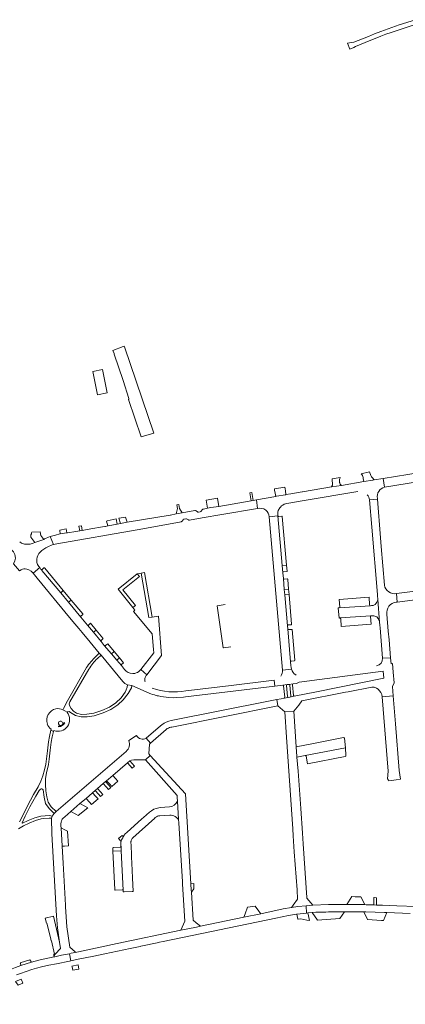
# Model space of a CAD drawing. Header units: metres. Extents: x 166325 to 190320, y 381923 to 404576.
# Tile 484 of 656: x 168011 to 168240, y 394588 to 395172. Entities that reach past the tile are written whole.
import ezdxf

# ---------------------------------------------------------------- set-up
doc = ezdxf.new("R2010")
doc.units = ezdxf.units.M
for name, color, linetype, lineweight in [('B-WE-VH-VERHARDING_ASFALT-GV', 8, 'Continuous', 18), ('B-WE-VH-VERHARDING_BETON-GV', 8, 'Continuous', 18), ('B-WE-VH-VERHARDING_BETONSTRAATSTEEN-GV', 8, 'Continuous', 18), ('B-WE-VH-VERHARDING_STRAATBAKSTEEN-GV', 8, 'Continuous', 18)]:
    doc.layers.add(name, color=color, linetype=linetype, lineweight=lineweight)

msp = doc.modelspace()

# ---------------------------------------------------------------- linework, layer by layer
at = {"layer": 'B-WE-VH-VERHARDING_ASFALT-GV', "flags": 128}
for points in [[(168245.664, 395171.718), (168235.937, 395168.593), (168225.012, 395164.702), (168221.342, 395163.292), (168217.715, 395161.773), (168209.063, 395158.381), (168205.403, 395157.845), (168206.739, 395154.326), (168209.151, 395155.327), (168210.151, 395155.833), (168218.123, 395159.233), (168221.752, 395160.66), (168225.112, 395161.982), (168228.098, 395163.188), (168231.151, 395164.211), (168247.893, 395169.731)], [(168058.164, 394796.369), (168056.049, 394794.478)], [(168057.097, 394793.301), (168059.217, 394795.127), (168058.164, 394796.369)], [(168050.611, 394787.806), (168039.225, 394768.116), (168036.911, 394763.572), (168036.571, 394762.79), (168037.817, 394762.167), (168039.03, 394761.373), (168039.327, 394761.666), (168040.245, 394761.734), (168041.068, 394761.295), (168044.128, 394759.518), (168047.331, 394758.619), (168050.995, 394758.619), (168055.139, 394759.29), (168060.539, 394761.067), (168064.929, 394763.067), (168069.138, 394765.838), (168072.274, 394768.783), (168075.267, 394772.423), (168077.273, 394775.919), (168077.407, 394777.297), (168074.891, 394777.684), (168074.74, 394776.153), (168074.161, 394774.632), (168073.567, 394773.343), (168071.18, 394769.914), (168067.99, 394767.025), (168064.161, 394764.457), (168059.74, 394762.379), (168054.98, 394760.85), (168050.763, 394760.195), (168047.683, 394760.13), (168044.649, 394760.937), (168042.885, 394762.004), (168041.454, 394763.596), (168040.483, 394765.289), (168040.323, 394766.342), (168040.687, 394767.539), (168051.879, 394786.92)], [(168032.622, 394702.577), (168029.707, 394705.285), (168027.907, 394708.149), (168026.984, 394711.34), (168026.472, 394714.818), (168026.299, 394718.627), (168026.354, 394722.103), (168026.808, 394725.47), (168027.97, 394730.351), (168028.483, 394733.558), (168029.105, 394738.86), (168029.713, 394743.714), (168030.26, 394746.812), (168031.017, 394750.021), (168029.521, 394750.735), (168028.699, 394747.1), (168028.11, 394743.844), (168027.516, 394738.525), (168026.959, 394733.862), (168026.417, 394730.61), (168025.651, 394727.269), (168024.694, 394723.727), (168023.535, 394720.53), (168021.917, 394717.158), (168019.213, 394712.609), (168015.567, 394705.9), (168012.964, 394700.676), (168010.899, 394696.472)], [(168010.3, 394692.405), (168013.27, 394694.177), (168016.5, 394695.715), (168020.307, 394697.247), (168023.658, 394698.22), (168025.33, 394698.518), (168028.364, 394698.663), (168029.789, 394698.538), (168030.163, 394699.903), (168028.719, 394700.207), (168023.469, 394699.781), (168019.877, 394698.827), (168015.927, 394697.271), (168012.555, 394695.706), (168012.363, 394695.818), (168014.234, 394699.779), (168017.081, 394705.384), (168020.505, 394711.673), (168022.496, 394715.033), (168023.285, 394715.743)], [(168024.831, 394715.333), (168025.416, 394711.129), (168026.346, 394707.408), (168028.498, 394704.271), (168031.342, 394701.307), (168032.622, 394702.577)]]:
    msp.add_lwpolyline(points, dxfattribs=at)
at = {"layer": 'B-WE-VH-VERHARDING_ASFALT-GV'}
for points in [[(168056.049, 394794.478, 0.0513843), (168050.611, 394787.806)], [(168051.879, 394786.92, -0.0499091), (168057.097, 394793.301)], [(168023.285, 394715.743, -0.5174387), (168024.831, 394715.333)]]:
    msp.add_lwpolyline(points, format="xyb", dxfattribs=at)
at = {"layer": 'B-WE-VH-VERHARDING_BETON-GV', "flags": 128}
for points in [[(168082.956, 394924.554), (168090.586, 394926.734), (168073.024, 394977.841), (168072.855, 394978.301), (168072.226, 394978.067), (168066.158, 394975.807), (168066.892, 394973.901)], [(168067.042, 394973.495), (168072.33, 394958.034), (168075.737, 394947.238)], [(168075.461, 394946.676), (168082.956, 394924.554)]]:
    msp.add_lwpolyline(points, dxfattribs=at)
at = {"layer": 'B-WE-VH-VERHARDING_BETON-GV'}
for points in [[(168066.892, 394973.901, 0.0600209), (168067.042, 394973.495)], [(168075.737, 394947.238, -0.2557219), (168075.461, 394946.676)]]:
    msp.add_lwpolyline(points, format="xyb", dxfattribs=at)
at = {"layer": 'B-WE-VH-VERHARDING_BETON-GV', "flags": 128}
msp.add_lwpolyline([(168054.307, 394963.333), (168057.183, 394949.382), (168062.911, 394950.604), (168060.08, 394964.487)], close=True, dxfattribs=at)
at = {"layer": 'B-WE-VH-VERHARDING_BETONSTRAATSTEEN-GV', "flags": 128}
for points in [[(168248.358, 394903.456), (168226.546, 394899.888), (168227.317, 394894.794), (168247.969, 394898.198), (168271.236, 394901.679), (168300.518, 394905.285), (168301.205, 394905.37)], [(168227.317, 394894.794), (168226.546, 394899.888), (168221.128, 394899.002), (168220.284, 394898.864), (168215.061, 394898.009), (168201.684, 394895.821), (168195.935, 394894.88), (168178.652, 394892.053), (168178.423, 394892.013), (168171.697, 394890.836), (168168.85, 394890.338), (168168.48, 394890.273), (168163.322, 394889.371), (168162.748, 394889.271), (168151.312, 394887.271), (168152.013, 394882.181), (168153.389, 394882.331), (168154.624, 394882.17), (168155.634, 394881.82), (168156.871, 394881.046)], [(168111.719, 394875.128), (168119.156, 394876.476), (168130.815, 394878.64), (168152.013, 394882.181), (168151.312, 394887.271), (168149.32, 394886.922), (168148.265, 394886.737), (168128.976, 394883.363), (168124.219, 394882.607), (168122.317, 394882.25), (168119.853, 394881.787)], [(168169.364, 394885.077), (168179.646, 394886.794), (168211.423, 394892.09)], [(168218.435, 394887.199), (168223.07, 394887.572), (168223.031, 394888.061)], [(168227.167, 394836.636), (168225.323, 394859.563), (168224.907, 394864.739), (168223.07, 394887.572), (168218.435, 394887.199), (168219.75, 394871.1), (168223.013, 394831.153), (168223.054, 394830.571), (168223.217, 394828.236), (168224.362, 394814.661), (168224.512, 394812.89), (168224.636, 394811.477), (168226.13, 394793.357), (168230.833, 394793.621), (168229.956, 394804.199), (168229.526, 394809.385), (168228.693, 394819.435)], [(168119.237, 394881.401), (168118.605, 394880.564)], [(168165.557, 394882.97), (168166.215, 394883.645)], [(168114.785, 394880.882), (168107.283, 394879.518), (168103.734, 394878.872), (168100.29, 394878.246), (168100.173, 394878.225), (168074.632, 394873.941), (168070.642, 394873.165), (168068.735, 394872.794), (168063.485, 394871.797), (168063.174, 394871.743)], [(168108.444, 394875.86), (168109.441, 394876.03)], [(168110.188, 394875.86), (168110.988, 394875.31)], [(168116.304, 394880.163), (168115.536, 394880.718)], [(168118.028, 394880.147), (168117.06, 394879.986)], [(168158.893, 394877.214), (168164.105, 394877.787), (168164.01, 394879.103)], [(168063.174, 394871.743), (168061.876, 394871.516), (168061.353, 394871.425), (168060.13, 394871.211), (168053.114, 394869.987), (168048.027, 394869.11), (168046.651, 394868.873), (168044.172, 394868.445), (168039.314, 394867.7), (168038.837, 394867.627), (168035.028, 394867.041), (168034.835, 394867.012), (168032.186, 394866.367), (168028.957, 394865.556), (168030.961, 394860.779), (168032.953, 394861.128), (168080.637, 394869.486), (168101.295, 394873.244), (168106.634, 394874.178)], [(168107.244, 394874.634), (168107.803, 394875.439)], [(168027.66, 394859.352), (168030.187, 394860.553), (168030.961, 394860.779), (168028.957, 394865.556), (168027.981, 394865.135), (168026.196, 394864.334)], [(167999.227, 394860.88), (168001.27, 394860.44), (168003.617, 394859.416), (168005.128, 394858.435), (168006.581, 394857.268), (168007.381, 394856.389), (168008.158, 394854.794), (168008.44, 394852.738), (168008.085, 394851.015), (168007.285, 394849.409), (168010.914, 394845.215), (168011.774, 394845.831), (168012.602, 394846.226), (168013.481, 394846.4), (168014.152, 394846.428), (168015.198, 394846.247), (168015.776, 394846.052), (168016.487, 394845.689), (168017.702, 394844.928), (168018.914, 394843.768), (168022.824, 394847.078), (168022.367, 394847.678)], [(168025.26, 394863.8), (168019.914, 394861.986), (168018.865, 394861.55), (168018.288, 394861.344), (168017.7, 394861.168), (168017.105, 394861.024), (168016.203, 394860.901), (168015.238, 394860.892), (168014.982, 394860.89), (168013.761, 394861.036), (168012.572, 394861.336), (168012.014, 394861.555), (168010.962, 394862.306)], [(168023.602, 394846.058), (168022.824, 394847.078), (168018.914, 394843.768), (168021.32, 394840.85), (168040.503, 394817.587), (168043.608, 394813.821), (168046.054, 394810.96), (168048.014, 394808.592), (168052.772, 394802.843), (168058.164, 394796.369), (168059.217, 394795.127), (168072.09, 394779.666)], [(168021.554, 394848.893), (168021.292, 394849.531), (168021.166, 394850.034), (168021.085, 394850.86), (168021.089, 394851.41), (168021.1, 394851.763), (168021.103, 394851.789), (168021.127, 394852.041)], [(168025.342, 394846.878), (168024.265, 394846.009), (168024.037, 394845.412), (168035.265, 394832.234), (168036.804, 394833.611), (168025.783, 394846.847), (168025.756, 394846.88)], [(168065.423, 394795.972), (168061.152, 394800.994), (168059.209, 394803.295), (168054.755, 394808.746), (168051.108, 394813.064), (168047.205, 394817.697), (168039.998, 394826.524), (168035.265, 394832.234), (168024.037, 394845.412), (168024.265, 394846.009)], [(168234.815, 394826.653), (168234.329, 394831.675)], [(168048.376, 394819.712), (168041.584, 394827.869), (168039.998, 394826.524), (168047.205, 394817.697)], [(168132.785, 394825.16), (168128.141, 394824.364)], [(168128.141, 394824.364), (168131.545, 394799.552), (168131.806, 394799.587), (168136.126, 394800.159)], [(168234.188, 394826.572), (168234.815, 394826.653)], [(168047.292, 394818.372), (168048.355, 394819.28)], [(168051.108, 394813.064), (168054.755, 394808.746), (168056.378, 394810.097)], [(168056.378, 394810.097), (168053.044, 394814.124), (168051.767, 394813.055)], [(168061.152, 394800.994), (168065.423, 394795.972), (168067.032, 394797.35)], [(168067.032, 394797.35), (168063.146, 394802.006), (168061.831, 394800.926)], [(168073.143, 394786.682), (168071.243, 394789.036), (168068.499, 394792.288), (168065.423, 394795.972)], [(168070.169, 394793.589), (168068.499, 394792.288), (168071.243, 394789.036)], [(168071.291, 394789.648), (168072.576, 394790.705), (168070.169, 394793.589)], [(168225.867, 394770.545), (168232.458, 394771.111), (168232.015, 394776.61), (168232.957, 394778.82), (168232.479, 394785.074), (168232.087, 394790.202), (168231.908, 394790.188), (168231.123, 394790.124), (168230.833, 394793.621), (168226.13, 394793.357)], [(168079.995, 394784.656), (168079.23, 394784.439), (168078.192, 394784.308), (168077.953, 394784.303)], [(168086.038, 394783.233), (168086.279, 394783.543), (168082.766, 394786.674)], [(168161.887, 394780.396), (168162.176, 394776.89), (168167, 394777.472), (168169.542, 394777.789), (168170.558, 394777.919), (168173.111, 394778.208), (168175.08, 394778.425), (168176.649, 394779.13), (168226.499, 394785.652), (168226.887, 394781.499), (168186.924, 394773.577), (168173.751, 394770.869), (168171.223, 394770.357), (168170.226, 394770.152), (168167.74, 394769.642), (168165.95, 394769.337), (168163.468, 394768.874), (168164.046, 394765.146), (168168.09, 394761.616), (168173.566, 394762.056), (168176.52, 394765.637), (168178.264, 394768.05), (168204.174, 394773.268), (168205.654, 394773.569), (168219.661, 394776.317), (168221.199, 394776.16), (168222.452, 394775.667), (168223.492, 394775.022)], [(168172.076, 394786.914), (168166.752, 394786.25)], [(168174.829, 394783.353), (168174.598, 394783.492)], [(168074.891, 394777.684), (168077.407, 394777.297), (168085.918, 394773.502), (168088.076, 394772.532), (168088.642, 394772.31), (168089.629, 394771.961), (168090.811, 394771.623), (168091.368, 394771.469), (168092.425, 394771.189), (168093.17, 394771.026), (168094.668, 394770.672), (168096.178, 394770.438), (168097.888, 394770.23), (168099.302, 394770.108), (168101.917, 394770.001), (168104.212, 394770.066), (168108.048, 394770.32), (168109.307, 394770.505), (168134.174, 394773.508), (168162.176, 394776.89), (168161.887, 394780.396), (168134.781, 394777.105), (168109.46, 394774.007)], [(168085.323, 394779.451), (168085.246, 394779.76), (168085.23, 394781.427)], [(168169.542, 394777.789), (168167, 394777.472)], [(168167.459, 394777.035), (168168.086, 394770.265)], [(168169.721, 394770.64), (168169.098, 394777.255)], [(168173.111, 394778.208), (168170.558, 394777.919)], [(168171.075, 394777.437), (168171.681, 394770.921)], [(168173.228, 394771.325), (168172.637, 394777.675)], [(168171.223, 394770.357), (168173.751, 394770.869)], [(168100.638, 394752.508), (168101.2, 394752.629), (168164.046, 394765.146), (168163.468, 394768.874)], [(168163.468, 394768.874), (168158.58, 394767.963), (168100.844, 394756.424)], [(168167.74, 394769.642), (168170.226, 394770.152)], [(168032.45, 394763.485), (168032.455, 394763.46)], [(168039.03, 394761.373), (168037.817, 394762.167), (168036.571, 394762.79)], [(168027.417, 394754.409), (168027.279, 394754.353)], [(168034.037, 394752.758), (168034.049, 394753.08)], [(168037.305, 394755.344), (168037.639, 394755.177)], [(168095.324, 394753.976), (168094.512, 394753.278), (168086.012, 394745.974), (168088.491, 394743.105), (168097.87, 394751.209)], [(168029.584, 394751.447), (168029.521, 394750.735), (168031.017, 394750.021), (168031.284, 394750.52)], [(168080.21, 394747.704), (168075.614, 394744.579)], [(168034.554, 394625.194), (168035.122, 394621.383), (168032.017, 394618.03), (168031.203, 394617.15), (168031.327, 394616.42), (168031.9, 394616.543), (168035.722, 394617.361), (168040.466, 394618.329), (168041.485, 394618.548), (168043.89, 394619.064), (168043.814, 394619.508), (168040.65, 394622.244), (168038.886, 394634.182), (168038.188, 394646.185), (168038.138, 394647.044), (168036.687, 394672.013), (168036.106, 394682.029), (168035.485, 394692.952), (168035.432, 394693.938), (168035.38, 394694.977), (168035.387, 394695.458), (168035.469, 394696.024), (168035.523, 394696.309), (168035.726, 394696.995), (168035.885, 394697.376), (168036.226, 394697.953), (168036.614, 394698.463), (168036.841, 394698.705), (168037.713, 394699.473), (168041.276, 394702.579), (168046.718, 394707.249), (168050.369, 394710.372), (168054.234, 394713.676), (168055.803, 394715.036), (168057.132, 394716.167), (168060.557, 394719.138), (168061.921, 394720.31), (168062.518, 394720.808), (168066.161, 394723.953), (168074.885, 394731.397), (168076.222, 394732.549), (168077.279, 394732.935), (168078.692, 394733.189), (168080.171, 394733.102), (168082.09, 394733.11), (168083.144, 394733.135), (168085.513, 394733.2), (168088.395, 394735.836), (168087.565, 394736.744), (168087.84, 394742.543), (168088.491, 394743.105), (168086.012, 394745.974)], [(168074.165, 394738.187), (168032.622, 394702.577), (168031.342, 394701.307), (168030.163, 394699.903), (168029.789, 394698.538), (168030.117, 394689.371), (168032.888, 394640.755), (168033.292, 394633.66), (168034.554, 394625.194)], [(168246.241, 394646.233), (168234.478, 394646.74), (168230.027, 394646.932), (168225.978, 394647.061), (168222.437, 394647.174), (168220.956, 394647.221), (168219.223, 394647.276), (168216.318, 394647.368), (168215.502, 394647.386), (168204.908, 394647.571), (168194.06, 394647.398), (168184.682, 394647.12), (168180.724, 394646.726), (168181.06, 394642.406), (168181.895, 394642.48), (168184.411, 394642.701), (168186.617, 394642.895), (168192.536, 394643.007), (168194.023, 394643.035), (168203.487, 394643.214), (168214.919, 394643.077), (168216.186, 394643.062), (168227.305, 394642.692), (168228.575, 394642.639), (168242.521, 394642.052)], [(168035.722, 394617.361), (168031.9, 394616.543), (168031.327, 394616.42), (168023.163, 394614.671), (168018.047, 394613.24), (168014.883, 394612.285), (168011.743, 394611.255), (168008.583, 394610.135), (168005.45, 394608.94), (168000.046, 394606.485), (167999.599, 394606.267), (167998.869, 394605.911), (167994.505, 394603.696), (167990.07, 394601.316), (167989.582, 394601.054), (167985.782, 394598.86), (167982.123, 394596.439), (167978.974, 394593.952), (167975.762, 394591.536), (167975.319, 394591.211), (167974.182, 394590.322), (167971.647, 394588.342)], [(168009.081, 394605.741), (168011.482, 394606.652), (168014.813, 394607.821), (168018.176, 394608.892), (168021.007, 394609.711), (168023.856, 394610.461), (168028.296, 394611.482), (168032.77, 394612.338), (168040.498, 394613.947), (168041.354, 394614.125), (168040.466, 394618.329), (168035.722, 394617.361)]]:
    msp.add_lwpolyline(points, dxfattribs=at)
for points in [[(168200.57, 394899.257), (168200.698, 394899.824), (168200.903, 394900.368), (168200.962, 394900.491), (168196.329, 394899.671), (168196.26, 394898.954), (168196.263, 394898.188), (168196.347, 394897.427), (168196.509, 394896.679), (168196.519, 394896.55), (168196.488, 394896.242), (168196.38, 394895.953), (168195.935, 394894.88), (168201.684, 394895.821), (168201.347, 394896.104), (168201.067, 394896.444), (168200.853, 394896.828), (168200.711, 394897.245), (168200.661, 394897.527), (168200.551, 394898.098), (168200.521, 394898.678)], [(168219.095, 394901.566), (168218.282, 394903.875), (168213.431, 394902.709), (168213.458, 394902.679), (168213.849, 394902.181), (168214.174, 394901.636), (168214.428, 394901.056), (168214.607, 394900.448), (168214.708, 394899.822), (168215.061, 394898.009), (168220.284, 394898.864), (168221.128, 394899.002), (168219.963, 394900.411), (168219.6, 394900.772), (168219.297, 394901.185)], [(168073.675, 394876.885), (168069.795, 394876.283), (168070.642, 394873.165), (168074.632, 394873.941), (168074.252, 394875.111)], [(168166.624, 394848.406), (168164.105, 394877.787), (168158.893, 394877.214), (168166.752, 394786.25), (168172.076, 394786.914), (168171.847, 394787.974), (168171.724, 394789.031), (168171.61, 394791.211), (168171.605, 394791.276), (168169.901, 394810.745), (168169.749, 394812.626), (168168.149, 394830.879), (168167.87, 394834.068), (168167.309, 394840.568), (168167.306, 394840.604), (168166.995, 394844.064)], [(168169.166, 394848.623), (168166.677, 394877.29), (168166.635, 394877.383), (168166.564, 394877.468), (168166.472, 394877.513), (168166.361, 394877.529), (168164.604, 394877.385), (168164.457, 394877.389), (168164.299, 394877.448), (168164.199, 394877.55), (168164.105, 394877.787), (168166.624, 394848.406)], [(168034.699, 394869.247), (168034.724, 394869.081), (168035.028, 394867.041), (168038.837, 394867.627), (168038.459, 394870.083)], [(168046.065, 394871.553), (168046.651, 394868.873), (168048.027, 394869.11), (168047.525, 394871.833)], [(168023.184, 394868.29), (168018.121, 394868.109), (168018.114, 394868.027), (168018.054, 394867.734), (168017.874, 394867.146), (168017.619, 394866.586), (168017.542, 394865.1), (168019.914, 394861.986), (168025.26, 394863.8), (168023.44, 394866.187)], [(168166.995, 394844.064), (168167.031, 394844.308), (168167.118, 394844.456), (168167.25, 394844.561), (168167.415, 394844.57), (168169.508, 394844.765), (168169.463, 394845.063), (168169.185, 394848.488), (168169.166, 394848.623), (168166.624, 394848.406)], [(168078.079, 394823.421), (168079.604, 394824.642), (168072.188, 394833.9), (168081.942, 394841.847), (168080.674, 394843.404), (168069.418, 394834.233)], [(168090.347, 394798.532), (168090.534, 394796.682), (168082.766, 394786.674), (168086.279, 394783.543), (168095.132, 394794.94), (168093.317, 394818.381), (168089.553, 394817.783), (168087.516, 394817.428), (168082.921, 394843.812), (168080.674, 394843.404), (168081.942, 394841.847), (168072.188, 394833.9), (168079.604, 394824.642), (168078.079, 394823.421), (168079.287, 394821.912), (168078.397, 394821.171), (168089.414, 394807.76)], [(168087.516, 394817.428), (168089.553, 394817.783), (168084.956, 394844.181), (168082.921, 394843.812)], [(168167.87, 394834.068), (168170.419, 394834.285), (168169.898, 394840.095), (168169.859, 394840.211), (168169.783, 394840.292), (168169.688, 394840.343), (168169.572, 394840.353), (168167.805, 394840.204), (168167.604, 394840.202), (168167.43, 394840.292), (168167.369, 394840.41), (168167.309, 394840.568)], [(168308.335, 394836.108), (168307.864, 394839.428), (168307.661, 394840.86), (168234.329, 394831.675), (168234.815, 394826.653), (168263.387, 394830.327)], [(168036.804, 394833.611), (168035.265, 394832.234), (168039.998, 394826.524), (168041.584, 394827.869)], [(168170.684, 394831.178), (168170.419, 394834.285), (168167.87, 394834.068), (168168.149, 394830.879)], [(168169.749, 394812.626), (168169.808, 394812.845), (168169.93, 394813.023), (168170.19, 394813.104), (168171.957, 394813.254), (168172.089, 394813.295), (168172.164, 394813.36), (168172.196, 394813.462), (168172.216, 394813.594), (168170.684, 394831.178), (168168.149, 394830.879)], [(168200.392, 394823.212), (168218.987, 394824.512), (168218.592, 394824.683), (168218.433, 394825.014), (168218.128, 394829.538), (168200.451, 394828.274), (168200.808, 394823.71), (168200.704, 394823.389)], [(168219.396, 394818.585), (168220.977, 394818.604), (168222.618, 394817.832), (168223.439, 394816.895), (168224.009, 394815.851), (168224.362, 394814.661), (168223.217, 394828.236), (168223.083, 394827.339), (168222.775, 394826.599), (168222.328, 394825.931), (168221.645, 394825.259), (168220.57, 394824.721), (168219.646, 394824.558), (168218.987, 394824.512), (168200.392, 394823.212), (168199.883, 394823.158), (168200.312, 394817.219), (168200.795, 394817.248)], [(168219.396, 394818.585), (168200.795, 394817.248), (168200.992, 394817.184), (168201.134, 394817.136), (168201.192, 394817.025), (168201.289, 394816.82), (168201.617, 394812.233), (168219.287, 394813.508), (168218.939, 394818.035), (168219.027, 394818.342), (168219.121, 394818.454)], [(168056.378, 394810.097), (168054.755, 394808.746), (168059.209, 394803.295), (168059.262, 394803.966), (168060.339, 394804.897), (168060.425, 394805.212), (168060.357, 394805.292)], [(168171.605, 394791.276), (168171.662, 394791.542), (168171.81, 394791.666), (168172.022, 394791.716), (168173.828, 394791.89), (168173.982, 394791.96), (168174.051, 394792.067), (168174.087, 394792.218), (168172.498, 394810.492), (168170.396, 394810.319), (168170.211, 394810.328), (168170.069, 394810.394), (168169.971, 394810.547), (168169.901, 394810.745)], [(168067.032, 394797.35), (168065.423, 394795.972), (168068.499, 394792.288), (168070.169, 394793.589)], [(168229.13, 394722.015), (168229.57, 394721.239), (168229.777, 394720.769), (168234.194, 394721.332), (168236.688, 394721.649), (168236.015, 394726.934), (168233.798, 394754.469), (168232.458, 394771.111), (168225.867, 394770.545), (168229.419, 394726.474)], [(168173.194, 394647.166), (168172.341, 394645.984), (168172.124, 394645.652), (168175.955, 394646.251), (168180.724, 394646.726), (168184.682, 394647.12), (168181.299, 394651.209), (168181.263, 394651.721), (168179.053, 394683.386), (168178.608, 394689.757), (168177.582, 394704.452), (168176.051, 394726.386), (168175.351, 394734.695), (168175.299, 394735.264), (168174.947, 394740.864), (168173.566, 394762.056), (168168.09, 394761.616), (168169.13, 394746.653), (168172.816, 394692.347), (168173.118, 394688.222), (168173.792, 394678.643), (168175.391, 394656.143), (168175.728, 394650.676)], [(168174.947, 394740.864), (168175.299, 394735.264), (168175.351, 394734.695), (168180.258, 394735.688), (168204.054, 394740.377), (168203.584, 394745.987), (168203.39, 394746.316), (168203.017, 394746.397), (168185.224, 394742.879)], [(168104.521, 394708.797), (168105.203, 394697.742), (168105.319, 394695.848), (168107.469, 394660.991), (168107.511, 394660.316), (168107.562, 394659.492), (168108.917, 394637.513), (168106.487, 394632.207), (168115.728, 394634.072), (168118.078, 394634.561), (168115.651, 394636.615), (168113.768, 394638.208), (168112.766, 394654.795), (168112.683, 394656.171), (168112.477, 394659.572), (168112.47, 394659.688), (168109.248, 394713.034), (168088.395, 394735.836), (168085.513, 394733.2), (168104.354, 394712.038), (168104.391, 394710.901)], [(168180.258, 394735.688), (168180.614, 394735.57), (168180.781, 394735.319), (168181.657, 394730.806), (168204.021, 394735.228), (168204.293, 394735.412), (168204.427, 394735.755), (168204.054, 394740.377)], [(168074.885, 394731.397), (168076.382, 394729.721), (168077.698, 394728.24), (168079.04, 394729.409), (168077.686, 394730.929), (168076.222, 394732.549)], [(168062.518, 394720.808), (168064.26, 394718.899), (168065.587, 394717.417), (168069.16, 394720.593), (168067.785, 394722.097), (168066.161, 394723.953)], [(168060.557, 394719.138), (168062.289, 394717.193), (168063.651, 394715.672), (168064.944, 394716.824), (168063.643, 394718.335), (168061.921, 394720.31)], [(168050.369, 394710.372), (168052.269, 394708.169), (168053.576, 394706.65), (168057.408, 394710.057), (168056.125, 394711.536), (168054.234, 394713.676)], [(168055.803, 394715.036), (168057.644, 394712.876), (168058.928, 394711.449), (168060.218, 394712.624), (168058.894, 394714.148), (168057.132, 394716.167)], [(168041.276, 394702.579), (168044.271, 394700.923), (168045.692, 394700.168), (168051.338, 394704.693), (168049.497, 394705.738), (168046.718, 394707.249)], [(168083.432, 394698.187), (168074.486, 394690.198), (168073.586, 394689.262), (168073.007, 394688.524), (168072.414, 394687.612), (168072.04, 394687.049), (168071.848, 394686.716), (168071.677, 394686.409), (168071.388, 394685.793), (168071.199, 394685.258), (168071.073, 394684.792), (168070.985, 394684.336), (168070.905, 394683.46), (168070.908, 394682.833), (168070.93, 394682.413), (168070.97, 394682.13), (168071.053, 394681.802), (168071.057, 394681.71), (168071.173, 394679.256), (168072.27, 394655.951), (168072.285, 394655.802), (168072.299, 394655.139), (168072.319, 394655.057), (168072.356, 394654.991), (168072.394, 394654.942), (168072.457, 394654.909), (168072.507, 394654.895), (168072.557, 394654.892), (168072.836, 394654.911), (168077.712, 394655.091), (168077.976, 394655.103), (168078.072, 394655.134), (168078.147, 394655.191), (168078.204, 394655.274), (168078.228, 394655.362), (168077.85, 394663.09), (168077.674, 394667.855), (168077.32, 394675.691), (168077.272, 394676.953), (168077.021, 394682.356), (168076.898, 394684.342), (168076.909, 394684.599), (168076.937, 394684.82), (168076.971, 394685.038), (168077.041, 394685.328), (168077.207, 394685.788), (168077.443, 394686.24), (168077.729, 394686.645), (168078.094, 394687.032), (168091.104, 394698.688), (168091.174, 394698.751), (168091.385, 394698.931), (168091.639, 394699.124), (168092.159, 394699.451), (168092.766, 394699.736), (168093.328, 394699.922), (168093.988, 394700.055), (168099.979, 394700.483), (168100.807, 394700.441), (168101.738, 394700.252), (168102.4, 394700.018), (168103.124, 394699.653), (168103.932, 394699.079), (168104.597, 394698.421), (168105.203, 394697.742), (168104.521, 394708.797), (168103.745, 394707.463), (168102.547, 394706.319), (168101.179, 394705.607), (168099.747, 394705.295), (168094.245, 394704.901), (168091.892, 394704.418), (168090.508, 394703.875), (168089.071, 394703.068), (168087.913, 394702.189), (168084.33, 394698.989)], [(168037.574, 394682.126), (168039.619, 394682.217), (168039.846, 394682.224), (168039.405, 394690.846), (168037.763, 394691.724), (168035.485, 394692.952), (168036.106, 394682.029)], [(168071.672, 394688.42), (168070.671, 394687.518), (168069.496, 394686.506), (168071.073, 394684.792), (168071.199, 394685.258), (168071.388, 394685.793), (168071.677, 394686.409), (168071.848, 394686.716), (168072.04, 394687.049), (168072.414, 394687.612), (168072.054, 394687.993)], [(168071.057, 394681.71), (168071, 394681.63), (168070.957, 394681.566), (168070.902, 394681.51), (168070.837, 394681.464), (168070.768, 394681.431), (168070.694, 394681.411), (168070.626, 394681.404), (168066.424, 394681.19), (168066.311, 394681.146), (168066.225, 394681.075), (168066.173, 394681), (168066.144, 394680.923), (168066.232, 394679.027), (168071.173, 394679.256)], [(168072.27, 394655.951), (168071.173, 394679.256), (168066.232, 394679.027), (168067.289, 394656.277), (168067.327, 394656.187), (168067.374, 394656.129), (168067.441, 394656.078), (168067.557, 394656.04), (168071.794, 394656.243), (168071.916, 394656.234), (168072.029, 394656.193), (168072.134, 394656.118), (168072.198, 394656.04)], [(168112.766, 394654.795), (168114.27, 394656.673), (168114.144, 394659.48), (168114.138, 394659.879), (168112.47, 394659.688), (168112.477, 394659.572), (168112.683, 394656.171)], [(168054.841, 394616.933), (168061.502, 394618.322), (168076.376, 394621.425), (168082.429, 394622.688), (168082.7, 394622.744), (168093.496, 394624.997), (168093.861, 394625.073), (168096.01, 394625.521), (168162.778, 394639.45), (168170.286, 394641.016), (168175.012, 394641.667), (168175.3, 394641.707), (168179.16, 394642.238), (168181.06, 394642.406), (168180.724, 394646.726), (168175.955, 394646.251), (168172.124, 394645.652), (168167.25, 394644.89), (168153.903, 394642.021), (168143.885, 394639.935), (168118.078, 394634.561), (168115.728, 394634.072), (168106.487, 394632.207), (168068.751, 394624.291), (168045.846, 394619.487), (168043.89, 394619.064), (168041.485, 394618.548), (168040.466, 394618.329), (168041.354, 394614.125), (168045.68, 394615.026)], [(168150.579, 394646.419), (168146.102, 394645.841), (168144.633, 394641.928), (168143.885, 394639.935), (168153.903, 394642.021), (168152.836, 394643.432)], [(168181.895, 394642.48), (168181.06, 394642.406), (168179.16, 394642.238), (168175.3, 394641.707), (168175.942, 394638.727), (168176.055, 394638.763), (168177.569, 394638.931), (168181.168, 394638.14), (168182.756, 394637.979)], [(168203.487, 394643.214), (168194.023, 394643.035), (168192.536, 394643.007), (168186.617, 394642.895), (168184.411, 394642.701), (168187.579, 394638.103), (168200.689, 394639.231)], [(168225.393, 394637.969), (168226.607, 394638.062), (168228.575, 394642.639), (168227.305, 394642.692), (168216.186, 394643.062), (168214.919, 394643.077), (168217.147, 394638.594)], [(168035.122, 394621.383), (168034.554, 394625.194), (168031.097, 394640.507), (168026.146, 394639.298), (168026.861, 394636.37), (168027.098, 394636.427), (168028.233, 394631.783), (168029.409, 394626.941), (168029.65, 394625.95), (168029.897, 394626.008), (168031.633, 394618.043), (168031.246, 394617.96), (168031.203, 394617.15), (168032.017, 394618.03)], [(168011.743, 394611.255), (168014.883, 394612.285), (168018.047, 394613.24), (168017.432, 394614.167), (168017.05, 394614.742), (168011.343, 394612.981), (168011.404, 394612.716)], [(168045.675, 394611.674), (168041.958, 394610.888), (168042.039, 394610.504), (168042.441, 394608.604), (168045.988, 394609.229)], [(168010.135, 394599.75), (168012.915, 394600.951), (168012.688, 394601.443), (168012.528, 394601.788), (168011.841, 394603.272), (168008.547, 394601.898)]]:
    msp.add_lwpolyline(points, close=True, dxfattribs=at)
at = {"layer": 'B-WE-VH-VERHARDING_BETONSTRAATSTEEN-GV'}
for points in [[(168223.031, 394888.061, -0.3816365), (168227.317, 394894.794)], [(168217.053, 394890.238, -0.146781), (168218.435, 394887.199)], [(168119.853, 394881.787, 0.1274441), (168119.237, 394881.401)], [(168164.309, 394880.842, -0.0937198), (168165.557, 394882.97)], [(168166.215, 394883.645, -0.1439986), (168169.364, 394885.077)], [(168107.803, 394875.439, -0.1862506), (168108.444, 394875.86)], [(168109.441, 394876.03, -0.1795305), (168110.188, 394875.86)], [(168115.536, 394880.718, 0.178356), (168114.785, 394880.882)], [(168117.06, 394879.986, -0.2105448), (168116.304, 394880.163)], [(168118.605, 394880.564, -0.3060036), (168118.028, 394880.147)], [(168156.871, 394881.046, -0.2002835), (168158.893, 394877.214)], [(168164.01, 394879.103, -0.0742593), (168164.309, 394880.842)], [(168106.634, 394874.178, 0.1932777), (168107.244, 394874.634)], [(168110.988, 394875.31, 0.2083055), (168111.719, 394875.128)], [(168026.196, 394864.334, 0.0041438), (168025.26, 394863.8)], [(168023.147, 394856.25, -0.0784069), (168027.66, 394859.352)], [(168021.127, 394852.041, -0.1758004), (168023.147, 394856.25)], [(168022.367, 394847.678, -0.0719036), (168021.554, 394848.893)], [(168025.756, 394846.88, 0.4251124), (168025.342, 394846.878)], [(168024.265, 394846.009, -0.3936331), (168023.602, 394846.058)], [(168234.329, 394831.675, -0.3889151), (168227.167, 394836.636)], [(168228.693, 394819.435, -0.4377889), (168234.188, 394826.572)], [(168047.205, 394817.697, -0.3778028), (168047.292, 394818.372)], [(168048.355, 394819.28, 0.3680861), (168048.376, 394819.712)], [(168051.767, 394813.055, -0.2655667), (168051.108, 394813.064)], [(168061.831, 394800.926, -0.2769029), (168061.152, 394800.994)], [(168071.243, 394789.036, -0.2843588), (168071.291, 394789.648)], [(168226.13, 394793.357, -0.4046311), (168222.52, 394788.905)], [(168077.953, 394784.303, -0.233519), (168073.143, 394786.682)], [(168082.766, 394786.674, -0.1443002), (168079.995, 394784.656)], [(168085.23, 394781.427, -0.1176243), (168086.038, 394783.233)], [(168166.752, 394786.25, -0.1584483), (168165.733, 394782.822)], [(168174.598, 394783.492, -0.1872696), (168172.076, 394786.914)], [(168072.09, 394779.666, 0.1520146), (168074.891, 394777.684)], [(168167, 394777.472, -0.2812449), (168167.459, 394777.035)], [(168169.098, 394777.255, -0.3211668), (168169.542, 394777.789)], [(168170.558, 394777.919, -0.2893201), (168171.075, 394777.437)], [(168172.637, 394777.675, -0.3187798), (168173.111, 394778.208)], [(168109.46, 394774.007, -0.1304573), (168089.584, 394775.742)], [(168170.226, 394770.152, -0.337349), (168169.721, 394770.64)], [(168171.681, 394770.921, -0.2936311), (168171.223, 394770.357)], [(168173.751, 394770.869, -0.2910783), (168173.228, 394771.325)], [(168223.492, 394775.022, -0.1812196), (168225.867, 394770.545)], [(168168.086, 394770.265, -0.279542), (168167.74, 394769.642)], [(168032.455, 394763.46, 0.4439517), (168027.417, 394754.409)], [(168031.284, 394750.52, 0.7636464), (168039.03, 394761.373)], [(168036.571, 394762.79, 0.160379), (168032.45, 394763.485)], [(168027.279, 394754.353, 0.1421891), (168029.584, 394751.447)], [(168034.878, 394753.592, -0.6078653), (168034.27, 394755.681)], [(168037.639, 394755.177, -0.2934672), (168034.037, 394752.758)], [(168034.049, 394753.08, 0.2818958), (168037.305, 394755.344)], [(168034.27, 394755.681, -1.7560485), (168034.878, 394753.592)], [(168100.844, 394756.424, 0.1456148), (168095.324, 394753.976)], [(168086.012, 394745.974, -0.4325899), (168080.21, 394747.704)], [(168097.87, 394751.209, -0.1305004), (168100.638, 394752.508)], [(168075.614, 394744.579, -0.322096), (168074.165, 394738.187)]]:
    msp.add_lwpolyline(points, format="xyb", dxfattribs=at)
at = {"layer": 'B-WE-VH-VERHARDING_STRAATBAKSTEEN-GV', "flags": 128}
for points in [[(168168.498, 394892.553), (168168.295, 394893.83), (168168.137, 394894.82), (168161.985, 394893.806), (168162.116, 394893.028), (168162.435, 394891.128), (168162.748, 394889.271), (168163.322, 394889.371), (168168.48, 394890.273), (168168.85, 394890.338)], [(168121.528, 394887.135), (168122.317, 394882.25), (168124.219, 394882.607), (168128.976, 394883.363), (168128.18, 394888.29)], [(168147.506, 394891.394), (168148.265, 394886.737), (168149.32, 394886.922), (168148.61, 394891.572)], [(168105.305, 394884.455), (168104.213, 394884.297), (168104.534, 394882.09), (168103.734, 394878.872), (168107.283, 394879.518), (168105.648, 394882.093)], [(168062.916, 394874.722), (168062.492, 394874.691), (168063.174, 394871.743), (168063.485, 394871.797), (168068.735, 394872.794), (168068.175, 394875.932)], [(168207.842, 394652.165), (168204.908, 394647.571), (168215.502, 394647.386), (168213.234, 394651.952), (168209.954, 394652.075)], [(168222.437, 394647.174), (168222.484, 394651.506), (168221.152, 394651.599), (168221.004, 394651.609), (168220.956, 394647.221)]]:
    msp.add_lwpolyline(points, close=True, dxfattribs=at)

doc.saveas('drawing.dxf')
